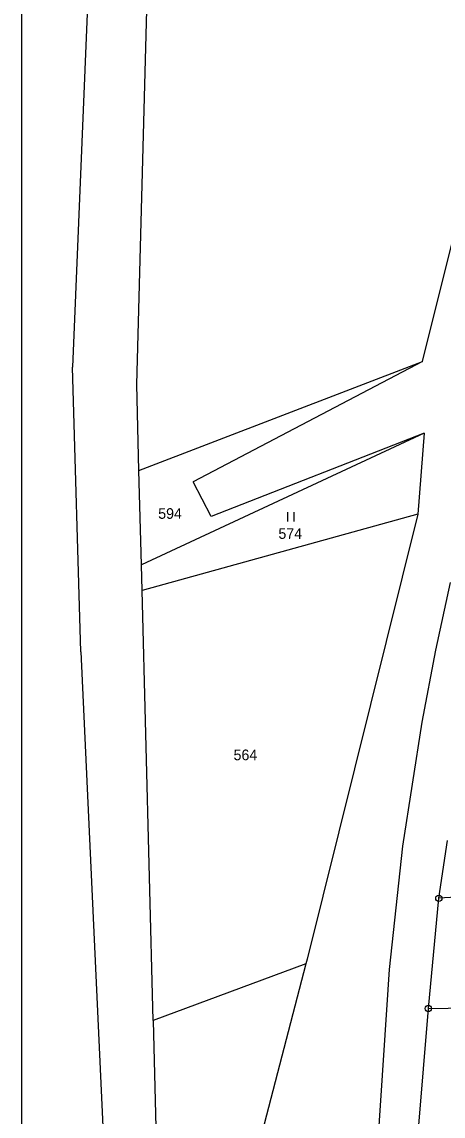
# Model space of a CAD drawing. Extents: x -468021 to -466942, y -1130484 to -1128584.
# Drawn here: x -468020.6 to -467953.1, y -1128861 to -1128686 of the extents above; entities that cross this region are included whole.
import ezdxf

# ---------------------------------------------------------------- set-up
doc = ezdxf.new("R2010")
doc.units = 0
doc.layers.add('Default', color=7, linetype='Continuous')
doc.layers.add('DKM', color=7, linetype='Continuous')

msp = doc.modelspace()

# ---------------------------------------------------------------- linework, layer by layer
at = {"layer": 'Default'}
msp.add_lwpolyline([(-468020.6, -1128583.91), (-466941.68, -1128583.91), (-466941.68, -1130484.41), (-468020.6, -1130484.41)], close=True, dxfattribs=at)
at = {"layer": 'DKM'}
for p, q in [((-468002.2, -1128744), (-467999.7, -1128649.49)), ((-468009.73, -1128674.77), (-468012.5, -1128741.21)), ((-467956.47, -1128740.33), (-467939.72, -1128673.23)), ((-468011.15, -1128786.78), (-468012.5, -1128741.21)), ((-468001.85, -1128757.77), (-467956.47, -1128740.33)), ((-467956.47, -1128740.33), (-467993.19, -1128759.54)), ((-468001.85, -1128757.77), (-468002.2, -1128744)), ((-467956.18, -1128751.75), (-468001.46, -1128772.86)), ((-467956.18, -1128751.75), (-467990.29, -1128765.13)), ((-467956.18, -1128751.75), (-467957.19, -1128764.74)), ((-468001.46, -1128772.86), (-468001.85, -1128757.77)), ((-467990.29, -1128765.13), (-467993.19, -1128759.54)), ((-467957.19, -1128764.74), (-468001.35, -1128776.96)), ((-467978.03, -1128765.93), (-467978.03, -1128764.43)), ((-467977.03, -1128764.43), (-467977.03, -1128765.93)), ((-467957.19, -1128764.74), (-467974.94, -1128835.95)), ((-468001.35, -1128776.96), (-468001.46, -1128772.86)), ((-467954.31, -1128786.49), (-467951.97, -1128775.67)), ((-467999.59, -1128845.76), (-468001.35, -1128776.96)), ((-468011.15, -1128786.78), (-468007.29, -1128870.76)), ((-467956.49, -1128798.02), (-467954.31, -1128786.49)), ((-467959.58, -1128817.83), (-467956.49, -1128798.02)), ((-467961.73, -1128837.61), (-467959.58, -1128817.83)), ((-467953.83, -1128826.18), (-467952.45, -1128816.92)), ((-467908.08, -1128823.41), (-467953.83, -1128826.18)), ((-467955.51, -1128843.83), (-467953.83, -1128826.18)), ((-467975.14, -1128836.66), (-467999.59, -1128845.76)), ((-467975.14, -1128836.66), (-467983.41, -1128868.49)), ((-467974.94, -1128835.95), (-467975.14, -1128836.66)), ((-467963.86, -1128869.66), (-467961.73, -1128837.61)), ((-467955.51, -1128843.83), (-467896.74, -1128842.77)), ((-467957.09, -1128863.15), (-467955.51, -1128843.83)), ((-467999.59, -1128845.76), (-467998.96, -1128870.24))]:
    msp.add_line(p, q, dxfattribs=at)
for centre, radius in [((-467953.83, -1128826.18), 0.5), ((-467953.83, -1128826.18), 0.01), ((-467955.51, -1128843.83), 0.5), ((-467955.51, -1128843.83), 0.01)]:
    msp.add_circle(centre, radius, dxfattribs=at)

# ---------------------------------------------------------------- texts
for s, p in [('594', (-467998.77, -1128765.48)), ('574', (-467979.52, -1128768.69)), ('564', (-467986.7, -1128804.1))]:
    msp.add_text(s, height=1.7, dxfattribs=at).set_placement(p)

doc.saveas('drawing.dxf')
